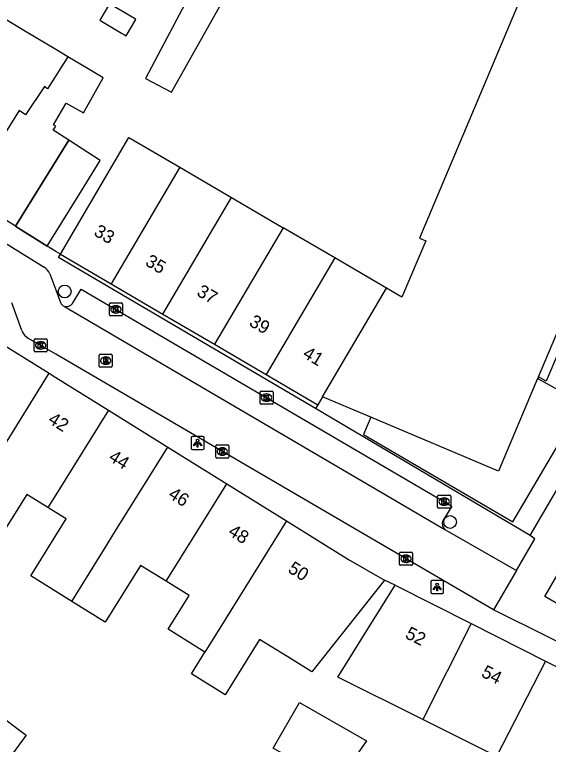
# Model space of a CAD drawing. Extents: x 160664 to 161506, y 382245 to 383288.
# Drawn here: x 160996.8 to 161037.8, y 383088.5 to 383144.6 of the extents above; entities that cross this region are included whole.
import ezdxf

# ---------------------------------------------------------------- set-up
doc = ezdxf.new("R2010")
doc.units = 0
for name, color, linetype in [('IMGEO_Boom', 7, 'Continuous'), ('IMGEO_Kolk', 7, 'Continuous'), ('IMGEO_Lichtpunt', 7, 'Continuous'), ('IMGEO_Pand', 7, 'Continuous'), ('IMGEO_Pand_nummerreeks', 7, 'Continuous'), ('IMGEO_Pand_overbouw', 7, 'Continuous'), ('IMGEO_Rijbaan_lokaal_open', 7, 'Continuous'), ('IMGEO_Rioolput', 7, 'Continuous'), ('IMGEO_Voetpad_open', 7, 'Continuous')]:
    doc.layers.add(name, color=color, linetype=linetype)

msp = doc.modelspace()

# ---------------------------------------------------------------- linework, layer by layer
at = {"layer": 'IMGEO_Boom'}
for centre in [(161000.676, 383123.338), (161030.27, 383105.626)]:
    msp.add_circle(centre, 0.489, dxfattribs=at)
at = {"layer": 'IMGEO_Kolk'}
for p, q in [((161004.114, 383121.534), (161004.114, 383122.386)), ((161004.189, 383122.46), (161005.041, 383122.46)), ((161005.115, 383122.386), (161005.115, 383121.534)), ((161004.602, 383122.24), (161004.627, 383122.24)), ((161005.041, 383121.46), (161004.189, 383121.46)), ((161004.625, 383121.68), (161004.6, 383121.68)), ((160998.334, 383118.769), (160998.334, 383119.621)), ((160998.409, 383119.695), (160999.261, 383119.695)), ((160998.822, 383119.475), (160998.847, 383119.475)), ((160999.335, 383119.621), (160999.335, 383118.769)), ((160998.845, 383118.915), (160998.82, 383118.915)), ((160999.261, 383118.695), (160998.409, 383118.695)), ((161015.678, 383114.759), (161015.678, 383115.611)), ((161015.753, 383115.685), (161016.605, 383115.685)), ((161016.679, 383115.611), (161016.679, 383114.759)), ((161016.166, 383115.465), (161016.191, 383115.465)), ((161016.605, 383114.685), (161015.753, 383114.685)), ((161016.189, 383114.905), (161016.164, 383114.905)), ((161012.276, 383110.619), (161012.276, 383111.471)), ((161012.351, 383111.545), (161013.203, 383111.545)), ((161012.764, 383111.325), (161012.789, 383111.325)), ((161013.277, 383111.471), (161013.277, 383110.619)), ((161013.203, 383110.545), (161012.351, 383110.545)), ((161012.787, 383110.765), (161012.762, 383110.765)), ((161029.392, 383107.697), (161030.244, 383107.697)), ((161029.317, 383106.771), (161029.317, 383107.623)), ((161029.805, 383107.477), (161029.83, 383107.477)), ((161030.318, 383107.623), (161030.318, 383106.771)), ((161030.244, 383106.697), (161029.392, 383106.697)), ((161029.828, 383106.917), (161029.803, 383106.917)), ((161026.39, 383102.374), (161026.39, 383103.226)), ((161026.465, 383103.3), (161027.317, 383103.3)), ((161027.391, 383103.226), (161027.391, 383102.374)), ((161026.878, 383103.08), (161026.903, 383103.08)), ((161027.317, 383102.3), (161026.465, 383102.3)), ((161026.901, 383102.52), (161026.876, 383102.52))]:
    msp.add_line(p, q, dxfattribs=at)
for points in [[(161004.114, 383121.534), (161004.114, 383122.386)], [(161004.189, 383122.46), (161005.041, 383122.46)], [(161005.115, 383122.386), (161005.115, 383121.534)], [(161004.435, 383122.16), (161004.558, 383122.16), (161004.558, 383122.009), (161004.688, 383122.16), (161004.852, 383122.16), (161004.706, 383122.009), (161004.859, 383121.76), (161004.707, 383121.76), (161004.622, 383121.924), (161004.558, 383121.857), (161004.558, 383121.76), (161004.435, 383121.76), (161004.435, 383122.16)], [(161005.041, 383121.46), (161004.189, 383121.46)], [(160998.334, 383118.769), (160998.334, 383119.621)], [(160998.409, 383119.695), (160999.261, 383119.695)], [(160999.335, 383119.621), (160999.335, 383118.769)], [(160998.655, 383119.395), (160998.778, 383119.395), (160998.778, 383119.244), (160998.908, 383119.395), (160999.072, 383119.395), (160998.926, 383119.244), (160999.079, 383118.995), (160998.927, 383118.995), (160998.842, 383119.159), (160998.778, 383119.092), (160998.778, 383118.995), (160998.655, 383118.995), (160998.655, 383119.395)], [(160999.261, 383118.695), (160998.409, 383118.695)], [(161015.678, 383114.759), (161015.678, 383115.611)], [(161015.753, 383115.685), (161016.605, 383115.685)], [(161016.679, 383115.611), (161016.679, 383114.759)], [(161015.999, 383115.385), (161016.122, 383115.385), (161016.122, 383115.234), (161016.252, 383115.385), (161016.416, 383115.385), (161016.27, 383115.234), (161016.423, 383114.985), (161016.271, 383114.985), (161016.186, 383115.149), (161016.122, 383115.082), (161016.122, 383114.985), (161015.999, 383114.985), (161015.999, 383115.385)], [(161016.605, 383114.685), (161015.753, 383114.685)], [(161012.276, 383110.619), (161012.276, 383111.471)], [(161012.351, 383111.545), (161013.203, 383111.545)], [(161012.597, 383111.245), (161012.72, 383111.245), (161012.72, 383111.094), (161012.85, 383111.245), (161013.014, 383111.245), (161012.868, 383111.094), (161013.021, 383110.845), (161012.869, 383110.845), (161012.784, 383111.009), (161012.72, 383110.942), (161012.72, 383110.845), (161012.597, 383110.845), (161012.597, 383111.245)], [(161013.277, 383111.471), (161013.277, 383110.619)], [(161013.203, 383110.545), (161012.351, 383110.545)], [(161029.392, 383107.697), (161030.244, 383107.697)], [(161029.317, 383106.771), (161029.317, 383107.623)], [(161029.638, 383107.397), (161029.761, 383107.397), (161029.761, 383107.246), (161029.891, 383107.397), (161030.055, 383107.397), (161029.909, 383107.246), (161030.062, 383106.997), (161029.91, 383106.997), (161029.825, 383107.161), (161029.761, 383107.094), (161029.761, 383106.997), (161029.638, 383106.997), (161029.638, 383107.397)], [(161030.318, 383107.623), (161030.318, 383106.771)], [(161030.244, 383106.697), (161029.392, 383106.697)], [(161026.39, 383102.374), (161026.39, 383103.226)], [(161026.465, 383103.3), (161027.317, 383103.3)], [(161027.391, 383103.226), (161027.391, 383102.374)], [(161026.711, 383103), (161026.834, 383103), (161026.834, 383102.849), (161026.964, 383103), (161027.128, 383103), (161026.982, 383102.849), (161027.135, 383102.6), (161026.983, 383102.6), (161026.898, 383102.764), (161026.834, 383102.697), (161026.834, 383102.6), (161026.711, 383102.6), (161026.711, 383103)], [(161027.317, 383102.3), (161026.465, 383102.3)]]:
    msp.add_lwpolyline(points, dxfattribs=at)
for centre, start, end in [((161004.191, 383122.384), 91.552, 178.448), ((161004.191, 383122.384), 91.552, 178.448), ((161005.039, 383122.384), 1.552, 88.448), ((161005.039, 383122.384), 1.552, 88.448), ((161004.191, 383121.536), 181.552, 268.448), ((161004.191, 383121.536), 181.552, 268.448), ((161005.039, 383121.536), 271.552, 358.448), ((161005.039, 383121.536), 271.552, 358.448), ((160998.411, 383119.619), 91.552, 178.448), ((160998.411, 383119.619), 91.552, 178.448), ((160999.259, 383119.619), 1.552, 88.448), ((160999.259, 383119.619), 1.552, 88.448), ((160998.411, 383118.771), 181.552, 268.448), ((160998.411, 383118.771), 181.552, 268.448), ((160999.259, 383118.771), 271.552, 358.448), ((160999.259, 383118.771), 271.552, 358.448), ((161015.755, 383115.609), 91.552, 178.448), ((161015.755, 383115.609), 91.552, 178.448), ((161016.603, 383115.609), 1.552, 88.448), ((161016.603, 383115.609), 1.552, 88.448), ((161015.755, 383114.761), 181.552, 268.448), ((161015.755, 383114.761), 181.552, 268.448), ((161016.603, 383114.761), 271.552, 358.448), ((161016.603, 383114.761), 271.552, 358.448), ((161012.353, 383111.469), 91.552, 178.448), ((161012.353, 383111.469), 91.552, 178.448), ((161013.201, 383111.469), 1.552, 88.448), ((161013.201, 383111.469), 1.552, 88.448), ((161012.353, 383110.621), 181.552, 268.448), ((161012.353, 383110.621), 181.552, 268.448), ((161013.201, 383110.621), 271.552, 358.448), ((161013.201, 383110.621), 271.552, 358.448), ((161029.394, 383107.621), 91.552, 178.448), ((161029.394, 383107.621), 91.552, 178.448), ((161030.242, 383107.621), 1.552, 88.448), ((161030.242, 383107.621), 1.552, 88.448), ((161029.394, 383106.773), 181.552, 268.448), ((161029.394, 383106.773), 181.552, 268.448), ((161030.242, 383106.773), 271.552, 358.448), ((161030.242, 383106.773), 271.552, 358.448), ((161026.467, 383103.224), 91.552, 178.448), ((161026.467, 383103.224), 91.552, 178.448), ((161027.315, 383103.224), 1.552, 88.448), ((161027.315, 383103.224), 1.552, 88.448), ((161026.467, 383102.376), 181.552, 268.448), ((161026.467, 383102.376), 181.552, 268.448), ((161027.315, 383102.376), 271.552, 358.448), ((161027.315, 383102.376), 271.552, 358.448)]:
    msp.add_arc(centre, 0.0765, start, end, dxfattribs=at)
for centre, major_axis, ratio, start_param, end_param in [((161004.601, 383121.96), (-0.387, 0.002), 0.722429, 4.712389, 7.853982), ((161004.626, 383121.96), (-0.39, 0.002), 0.717154, 1.570796, 4.712389), ((160998.821, 383119.195), (-0.387, 0.002), 0.722429, 4.712389, 7.853982), ((160998.846, 383119.195), (-0.39, 0.002), 0.717154, 1.570796, 4.712389), ((161016.165, 383115.185), (-0.387, 0.002), 0.722429, 4.712389, 7.853982), ((161016.19, 383115.185), (-0.39, 0.002), 0.717154, 1.570796, 4.712389), ((161012.763, 383111.045), (-0.387, 0.002), 0.722429, 4.712389, 7.853982), ((161012.788, 383111.045), (-0.39, 0.002), 0.717154, 1.570796, 4.712389), ((161029.804, 383107.197), (-0.387, 0.002), 0.722429, 4.712389, 7.853982), ((161029.829, 383107.197), (-0.39, 0.002), 0.717154, 1.570796, 4.712389), ((161026.877, 383102.8), (-0.387, 0.002), 0.722429, 4.712389, 7.853982), ((161026.902, 383102.8), (-0.39, 0.002), 0.717154, 1.570796, 4.712389)]:
    msp.add_ellipse(centre, major_axis=major_axis, ratio=ratio, start_param=start_param, end_param=end_param, dxfattribs=at)
at = {"layer": 'IMGEO_Lichtpunt'}
for p, q in [((161011.289, 383112.191), (161010.481, 383112.191)), ((161011.289, 383112.191), (161010.481, 383112.191)), ((161010.387, 383112.096), (161010.387, 383111.289)), ((161010.387, 383112.096), (161010.387, 383111.289)), ((161011.383, 383111.289), (161011.383, 383112.096)), ((161011.383, 383111.289), (161011.383, 383112.096)), ((161010.481, 383111.195), (161011.289, 383111.195)), ((161010.481, 383111.195), (161011.289, 383111.195)), ((161028.781, 383101.043), (161028.781, 383100.236)), ((161028.781, 383101.043), (161028.781, 383100.236)), ((161029.683, 383101.138), (161028.875, 383101.138)), ((161029.683, 383101.138), (161028.875, 383101.138)), ((161029.777, 383100.236), (161029.777, 383101.043)), ((161029.777, 383100.236), (161029.777, 383101.043)), ((161028.875, 383100.142), (161029.683, 383100.142)), ((161028.875, 383100.142), (161029.683, 383100.142))]:
    msp.add_line(p, q, dxfattribs=at)
for points in [[(161010.761, 383111.76), (161010.8, 383111.732), (161010.612, 383111.47), (161010.574, 383111.497), (161010.761, 383111.76)], [(161010.863, 383111.712), (161010.91, 383111.712), (161010.91, 383111.39), (161010.863, 383111.39), (161010.863, 383111.712)], [(161010.973, 383111.732), (161011.011, 383111.759), (161011.198, 383111.497), (161011.159, 383111.469), (161010.973, 383111.732)], [(161029.155, 383100.707), (161029.194, 383100.679), (161029.006, 383100.417), (161028.968, 383100.444), (161029.155, 383100.707)], [(161029.257, 383100.659), (161029.304, 383100.659), (161029.304, 383100.337), (161029.257, 383100.337), (161029.257, 383100.659)], [(161029.367, 383100.679), (161029.405, 383100.706), (161029.592, 383100.444), (161029.553, 383100.416), (161029.367, 383100.679)]]:
    msp.add_lwpolyline(points, dxfattribs=at)
for centre in [(161010.886, 383111.894), (161029.28, 383100.841)]:
    msp.add_circle(centre, 0.0994, dxfattribs=at)
for centre, start, end in [((161010.481, 383112.096), 90, 180), ((161010.481, 383112.096), 90, 180), ((161011.289, 383112.096), 0, 90), ((161011.289, 383112.096), 0, 90), ((161010.481, 383111.289), 180, 270), ((161010.481, 383111.289), 180, 270), ((161011.289, 383111.289), 270, 0), ((161011.289, 383111.289), 270, 360), ((161028.875, 383101.043), 90, 180), ((161028.875, 383101.043), 90, 180), ((161029.683, 383101.043), 0, 90), ((161029.683, 383101.043), 0, 90), ((161028.875, 383100.236), 180, 270), ((161028.875, 383100.236), 180, 270), ((161029.683, 383100.236), 270, 0), ((161029.683, 383100.236), 270, 360)]:
    msp.add_arc(centre, 0.0946, start, end, dxfattribs=at)
at = {"layer": 'IMGEO_Pand'}
for points in [[(161014.372, 383153.904), (161006.878, 383139.703), (161008.882, 383138.646), (161032.991, 383181.564), (161041.35, 383177.342), (161042.453, 383179.525), (161032.056, 383184.776), (161027.441, 383176.859)], [(161058.7, 383169.924), (161054.092, 383171.863), (161047.75, 383174.531), (161027.92, 383127.435), (161028.408, 383127.228), (161026.575, 383122.899), (161025.396, 383123.589)], [(161037.055, 383116.792), (161040.631, 383125.26), (161039.983, 383125.561), (161058.7, 383169.924)], [(161005.043, 383143.196), (161005.28, 383143.054), (161005.387, 383142.99), (161006.136, 383144.24), (161006.03, 383144.304), (161004.13, 383145.443), (161003.38, 383144.192), (161005.043, 383143.196)], [(161000.933, 383141.367), (161000, 383141.927), (160997.671, 383143.323), (160995.716, 383144.495), (160993.812, 383141.469)], [(161000.933, 383141.367), (160999.354, 383138.903), (160999.126, 383139.09), (160997.666, 383136.918), (160997.174, 383137.254), (160993.102, 383130.741)], [(160996.894, 383128.356), (161000.994, 383134.955), (161000, 383135.597), (160999.801, 383135.725), (161000, 383136.043), (160999.828, 383136.153), (161000, 383136.45), (161000.794, 383137.82), (161002.115, 383137.066), (161003.642, 383139.743), (161002.492, 383140.433), (161000.933, 383141.367)], [(161000.349, 383126.208), (161005.597, 383135.175), (161009.515, 383132.882)], [(161009.515, 383132.882), (161004.243, 383123.929)], [(161009.515, 383132.882), (161013.485, 383130.559)], [(160996.894, 383128.356), (160993.102, 383130.741)], [(161008.213, 383121.606), (161013.485, 383130.559)], [(161013.485, 383130.559), (161017.456, 383128.236)], [(161017.456, 383128.236), (161012.184, 383119.283)], [(161021.426, 383125.912), (161017.456, 383128.236)], [(161000.349, 383126.208), (161004.243, 383123.929)], [(161021.426, 383125.912), (161016.154, 383116.959)], [(161025.396, 383123.589), (161021.426, 383125.912)], [(161004.243, 383123.929), (161008.213, 383121.606)], [(161020.484, 383115.248), (161025.396, 383123.589)], [(161008.213, 383121.606), (161012.184, 383119.283)], [(160994.931, 383119.893), (160999.48, 383117.061)], [(161012.184, 383119.283), (161016.154, 383116.959)], [(160994.829, 383109.57), (160999.48, 383117.061)], [(160999.48, 383117.061), (161000, 383116.737), (161004.038, 383114.222)], [(161016.154, 383116.959), (161020.124, 383114.636)], [(161037.055, 383116.792), (161036.991, 383116.641), (161033.988, 383109.53), (161024.187, 383113.68), (161022.901, 383114.225), (161020.484, 383115.248)], [(161020.484, 383115.248), (161020.124, 383114.636)], [(161004.038, 383114.222), (161000, 383107.717), (160999.388, 383106.731)], [(161004.038, 383114.222), (161008.588, 383111.389)], [(161001.223, 383099.524), (161003.938, 383103.898), (161004.67, 383105.078), (161008.588, 383111.389)], [(161008.588, 383111.389), (161013.121, 383108.566)], [(160999.388, 383106.731), (160997.766, 383107.741), (160995.798, 383104.581), (160995.045, 383103.372), (160992.114, 383105.196), (160992.866, 383106.407), (160994.829, 383109.57)], [(161008.471, 383101.075), (161013.121, 383108.566)], [(161013.121, 383108.566), (161017.705, 383105.712)], [(161001.223, 383099.524), (160998.07, 383101.488), (161000.785, 383105.861), (161000, 383106.35), (160999.388, 383106.731)], [(161017.705, 383105.712), (161013.055, 383098.221), (161011.449, 383095.633)], [(161017.705, 383105.712), (161022.475, 383102.741), (161025.226, 383101.166)], [(161008.471, 383101.075), (161006.512, 383102.295), (161003.791, 383097.925), (161001.223, 383099.524)], [(161011.449, 383095.633), (161008.637, 383097.384), (161010.244, 383099.971), (161008.471, 383101.075)], [(161025.226, 383101.166), (161019.661, 383094.107), (161017.814, 383095.257), (161015.642, 383096.61), (161013.005, 383092.362), (161010.418, 383093.973), (161011.449, 383095.633)], [(161028.168, 383090.449), (161021.649, 383093.705), (161023.413, 383096.537), (161026.056, 383100.781)], [(161026.056, 383100.781), (161031.892, 383097.822)], [(161031.892, 383097.822), (161028.168, 383090.449)], [(161031.892, 383097.822), (161037.593, 383094.932)], [(161037.593, 383094.932), (161033.847, 383087.611)], [(161037.593, 383094.932), (161043.206, 383092.086)], [(161018.718, 383091.763), (161023.855, 383088.807), (161021.529, 383085.464), (161016.694, 383088.246), (161018.718, 383091.763)], [(160995.318, 383091.034), (160997.717, 383089.261), (160994.794, 383085.307), (160998.118, 383082.85), (160993.829, 383077.048), (160990.901, 383073.088)], [(161033.847, 383087.611), (161033.712, 383087.679), (161028.168, 383090.449)]]:
    msp.add_lwpolyline(points, dxfattribs=at)
at = {"layer": 'IMGEO_Pand_overbouw'}
for points in [[(161001.964, 383131.061), (161003.413, 383133.393), (161000.994, 383134.955), (160996.894, 383128.356), (160996.923, 383128.337), (160999.324, 383126.814), (161000, 383127.901)], [(161040.443, 383114.738), (161036.991, 383116.641), (161033.988, 383109.53), (161024.187, 383113.68), (161023.621, 383112.342), (161035.088, 383105.632)]]:
    msp.add_lwpolyline(points, close=True, dxfattribs=at)
at = {"layer": 'IMGEO_Rijbaan_lokaal_open'}
for points in [[(160963.665, 383147.263), (160999.105, 383125.196)], [(160999.533, 383124.703), (161000, 383123.461), (161000.362, 383122.498)], [(160997.385, 383120.334), (160996.614, 383122.457)], [(161000.658, 383122.198), (161029.88, 383105.049)], [(161033.603, 383098.876), (161000, 383118.513), (160997.907, 383119.736)], [(161029.88, 383105.049), (161035.38, 383101.904)], [(161041.194, 383097.79), (161037.554, 383099.898), (161039.676, 383103.575), (161043.32, 383101.445), (161041.194, 383097.79)], [(161035.38, 383101.904), (161033.603, 383098.876)]]:
    msp.add_lwpolyline(points, dxfattribs=at)
for centre, radius, start, end in [((160998.598, 383124.323), 1.01, 22.0972, 59.8288), ((161000.843, 383122.677), 0.513, 200.3745, 248.8565), ((160998.552, 383120.826), 1.267, 202.8591, 239.3769)]:
    msp.add_arc(centre, radius, start, end, dxfattribs=at)
at = {"layer": 'IMGEO_Rioolput'}
for p, q in [((161003.329, 383117.6), (161003.329, 383118.452)), ((161003.404, 383118.526), (161004.256, 383118.526)), ((161004.33, 383118.452), (161004.33, 383117.6)), ((161003.817, 383118.306), (161003.842, 383118.306)), ((161004.256, 383117.526), (161003.404, 383117.526)), ((161003.84, 383117.746), (161003.815, 383117.746))]:
    msp.add_line(p, q, dxfattribs=at)
for points in [[(161003.329, 383117.6), (161003.329, 383118.452)], [(161003.404, 383118.526), (161004.256, 383118.526)], [(161004.33, 383118.452), (161004.33, 383117.6)], [(161003.918, 383118.224), (161003.666, 383118.226), (161003.666, 383117.826)], [(161003.666, 383117.826), (161003.79, 383117.826), (161003.79, 383117.988), (161003.801, 383117.988)], [(161003.844, 383118.145), (161003.79, 383118.145), (161003.79, 383118.064)], [(161003.79, 383118.064), (161003.842, 383118.064)], [(161003.848, 383117.959), (161003.919, 383117.826), (161004.059, 383117.826), (161003.994, 383117.952)], [(161004.256, 383117.526), (161003.404, 383117.526)]]:
    msp.add_lwpolyline(points, dxfattribs=at)
for centre, radius, start, end in [((161003.406, 383118.45), 0.0765, 91.552, 178.448), ((161003.406, 383118.45), 0.0765, 91.552, 178.448), ((161004.254, 383118.45), 0.0765, 1.552, 88.448), ((161004.254, 383118.45), 0.0765, 1.552, 88.448), ((161003.8, 383117.935), 0.0533, 26.0293, 88.6989), ((161003.826, 383118.253), 0.19, 274.7715, 282.9687), ((161003.85, 383118.049), 0.0964, 77.0061, 93.1865), ((161003.864, 383118.106), 0.0378, 276.6634, 79.6772), ((161003.917, 383118.114), 0.109, 350.3612, 89.416), ((161003.915, 383118.114), 0.112, 277.5842, 350.9817), ((161003.899, 383117.899), 0.108, 29.5134, 73.7905), ((161003.406, 383117.602), 0.0765, 181.552, 268.448), ((161003.406, 383117.602), 0.0765, 181.552, 268.448), ((161004.254, 383117.602), 0.0765, 271.552, 358.448), ((161004.254, 383117.602), 0.0765, 271.552, 358.448)]:
    msp.add_arc(centre, radius, start, end, dxfattribs=at)
for centre, major_axis, ratio, start_param, end_param in [((161003.816, 383118.026), (-0.387, 0.002), 0.722429, 4.712389, 7.853982), ((161003.841, 383118.026), (-0.39, 0.002), 0.717154, 1.570796, 4.712389)]:
    msp.add_ellipse(centre, major_axis=major_axis, ratio=ratio, start_param=start_param, end_param=end_param, dxfattribs=at)
at = {"layer": 'IMGEO_Voetpad_open'}
for points in [[(161000.349, 383126.208), (161000, 383126.414), (160999.324, 383126.814), (160996.923, 383128.337), (160996.894, 383128.356)], [(161019.927, 383114.345), (161000.192, 383125.94), (161000.349, 383126.208)], [(161001.281, 383122.408), (161001.941, 383123.528), (161030.397, 383106.856), (161029.719, 383105.712)], [(161036.411, 383104.597), (161041.893, 383113.972), (161043.178, 383116.176), (161038.659, 383118.796)], [(161038.659, 383118.796), (161037.647, 383116.447), (161037.055, 383116.792)], [(161020.124, 383114.636), (161019.927, 383114.345)], [(161036.411, 383104.597), (161019.927, 383114.345)], [(161035.38, 383101.904), (161036.787, 383104.325), (161036.411, 383104.597)], [(161026.056, 383100.781), (161025.226, 383101.166)], [(161053.903, 383088.811), (161045.718, 383092.869), (161041.96, 383094.732), (161033.603, 383098.876)]]:
    msp.add_lwpolyline(points, dxfattribs=at)
for centre, radius, start, end in [((161000.824, 383122.735), 0.562, 252.8537, 324.402), ((161030.208, 383105.48), 0.542, 154.6179, 232.6806)]:
    msp.add_arc(centre, radius, start, end, dxfattribs=at)

# ---------------------------------------------------------------- texts
at = {"layer": 'IMGEO_Pand_nummerreeks'}
for s, rotation, p in [('33', 330.0512, (161002.846, 383127.693)), ('35', 329.6973, (161006.792, 383125.398)), ('37', 330.0184, (161010.745, 383123.071)), ('39', 330.1358, (161014.769, 383120.757)), ('41', 329.0374, (161018.884, 383118.333)), ('42', 328.0805, (160999.322, 383113.296)), ('44', 328.0863, (161003.972, 383110.4)), ('46', 328.0863, (161008.563, 383107.541)), ('48', 328.0863, (161013.156, 383104.68)), ('50', 328.0863, (161017.747, 383101.822)), ('52', 333.116, (161026.753, 383096.752)), ('54', 333.1168, (161032.593, 383093.79))]:
    msp.add_text(s, height=1, rotation=rotation, dxfattribs=at).set_placement(p)

doc.saveas('drawing.dxf')
